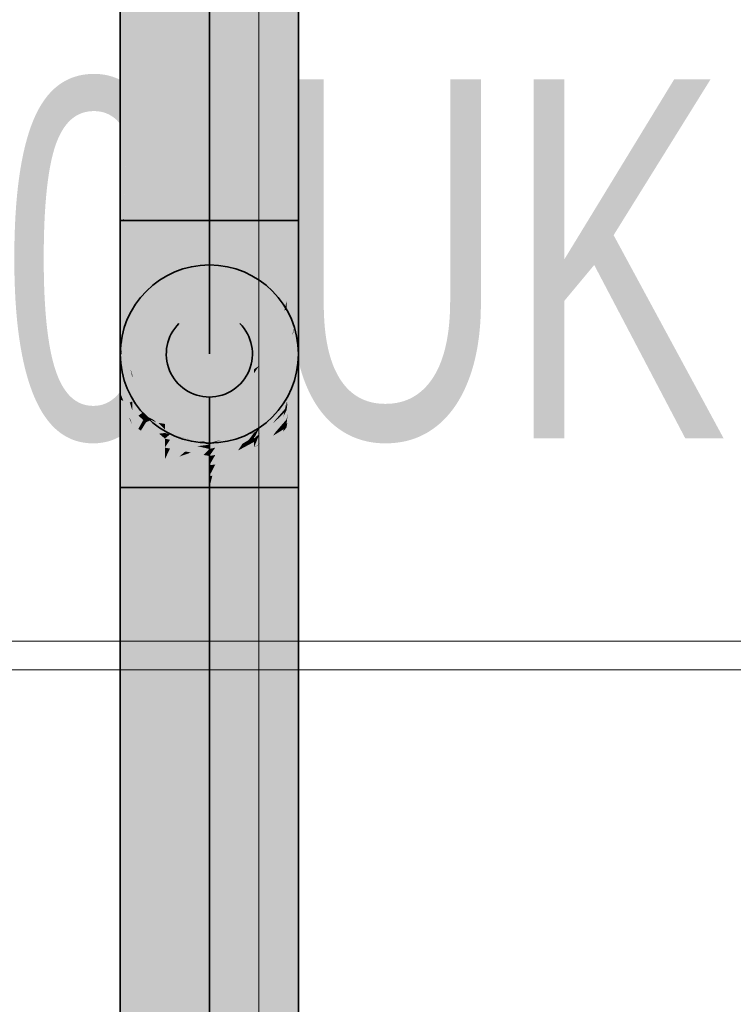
# Model space of a CAD drawing. Extents: x -459 to 541, y -543 to 550.
# Tile 480 of 577: x 158.75 to 163.72, y 354.84 to 361.7. Entities that reach past the tile are written whole.
import ezdxf
from ezdxf.lldxf.tags import DXFTag

# ---------------------------------------------------------------- set-up
doc = ezdxf.new("R2010")
doc.units = 0
doc.layers.get('0').update_dxf_attribs({"lineweight": 35})
for name, color, linetype, lineweight in [('0-Shading', 7, 'Continuous', 35), ('5_UG-BESTAND', 7, 'Continuous', 25), ('5_UG-NEU', 7, 'Continuous', 25), ('5_UG-TEXT-MASS', 7, 'Continuous', 25)]:
    doc.layers.add(name, color=color, linetype=linetype, lineweight=lineweight)
doc.layers.add('H_Ruecklauf', color=5, linetype='Continuous', lineweight=35, true_color=0x0000ff)
doc.styles.get("Standard").update_dxf_attribs({"font": 'arial.ttf'})
tags = doc.linetypes.add('ALL_S16', pattern=[0.0005, 0, -0.0005]).pattern_tags.tags
tags[6:7] = [DXFTag(74, 4), DXFTag(75, 0), DXFTag(340, '0'), DXFTag(46, 1.0), DXFTag(50, 0.0), DXFTag(44, 0.0), DXFTag(45, 0.0)]
tags[4:5] = [DXFTag(74, 4), DXFTag(75, 0), DXFTag(340, '0'), DXFTag(46, 1.0), DXFTag(50, 0.0), DXFTag(44, 0.0), DXFTag(45, 0.0)]
tags = doc.linetypes.add('STRICHPUNKT2_S5', pattern=[0.01, 0.008, -0.001, 0, -0.001]).pattern_tags.tags
tags[10:11] = [DXFTag(74, 4), DXFTag(75, 0), DXFTag(340, '0'), DXFTag(46, 1.0), DXFTag(50, 0.0), DXFTag(44, 0.0), DXFTag(45, 0.0)]
tags[8:9] = [DXFTag(74, 4), DXFTag(75, 0), DXFTag(340, '0'), DXFTag(46, 1.0), DXFTag(50, 0.0), DXFTag(44, 0.0), DXFTag(45, 0.0)]
tags[6:7] = [DXFTag(74, 4), DXFTag(75, 0), DXFTag(340, '0'), DXFTag(46, 1.0), DXFTag(50, 0.0), DXFTag(44, 0.0), DXFTag(45, 0.0)]
tags[4:5] = [DXFTag(74, 4), DXFTag(75, 0), DXFTag(340, '0'), DXFTag(46, 1.0), DXFTag(50, 0.0), DXFTag(44, 0.0), DXFTag(45, 0.0)]

# ---------------------------------------------------------------- blocks, each defined once
blk = doc.blocks.new('Shading-A07ALAKV1N', base_point=(152.5692, 260.2956))
at = {"layer": '0-Shading', "color": 172, "true_color": 0x0000d9}
for points in [[(160.6062, 365.0271), (160.3793, 366.2459), (160.6062, 360.8228), (160.3793, 362.7735)], [(159.5323, 361.8967), (159.5323, 360.2993), (159.7592, 363.3935), (159.7592, 360.2993)], [(160.3793, 362.7735), (160.3793, 360.2993), (160.6062, 360.8228), (160.6062, 360.2993)], [(159.5323, 359.9784), (159.7592, 359.9197), (159.5323, 360.2993), (159.7592, 360.2993)], [(160.3793, 359.9197), (160.6062, 359.9784), (160.3793, 360.2993), (160.6062, 360.2993)], [(159.5323, 358.5998), (159.5323, 358.4394), (159.5399, 358.5978)], [(159.5323, 358.4394), (159.7592, 358.4394), (159.5399, 358.5978), (159.7592, 358.5411)], [(160.3984, 358.5461), (160.3793, 358.4394), (160.5639, 358.5889), (160.5294, 358.4394)], [(160.5639, 358.5889), (160.5294, 358.4394), (160.5911, 358.5959), (160.5639, 358.4394)], [(160.5639, 358.4394), (160.6062, 358.4394), (160.5911, 358.5959), (160.6062, 358.5998)], [(160.3793, 358.5411), (160.3793, 358.4394), (160.3984, 358.5461)], [(159.7592, 340.8485), (159.7592, 358.4394), (159.5323, 340.8225), (159.5323, 358.4394)], [(160.5294, 358.4394), (160.3793, 358.4394), (160.3793, 357.8542)], [(160.3793, 345.6637), (160.5294, 358.4394), (160.3793, 357.8542)], [(160.3793, 345.6637), (160.6062, 346.1817), (160.5294, 358.4394), (160.6062, 358.4394)]]:
    blk.add_solid(points, dxfattribs=at)
at = {"layer": '0-Shading', "color": 174, "true_color": 0x0000a0}
for points in [[(159.474, 360.308), (159.5323, 365.0271), (159.4492, 360.2993), (159.4492, 363.3621)], [(159.5323, 361.8967), (159.5323, 365.0271), (159.4743, 360.3106), (159.474, 360.308)], [(160.6893, 363.3621), (160.6062, 365.0271), (160.624, 360.2993), (160.6062, 360.8228)], [(160.6893, 363.3621), (160.624, 360.2993), (160.6893, 360.2993)], [(159.4739, 360.2993), (159.5323, 360.2993), (159.5323, 361.8967)], [(160.6062, 360.8228), (160.6062, 360.2993), (160.624, 360.2993)], [(159.474, 360.308), (159.4492, 360.2993), (159.473, 360.2993)], [(159.473, 360.2993), (159.4492, 360.2993), (159.4537, 360.0543), (159.4492, 360.0587)], [(159.4739, 360.2993), (159.473, 360.2993), (159.4739, 360.0348), (159.4537, 360.0543)], [(159.4739, 360.2993), (159.474, 360.308), (159.473, 360.2993)], [(159.474, 360.308), (159.4739, 360.2993), (159.4743, 360.3106)], [(159.4739, 360.0348), (159.5323, 359.9784), (159.4739, 360.2993), (159.5323, 360.2993)], [(160.6062, 360.2993), (160.6062, 359.9784), (160.624, 360.2993), (160.624, 359.9956)], [(160.624, 360.2993), (160.624, 360.2714), (160.6893, 360.0587), (160.6428, 360.0138)], [(160.624, 360.2993), (160.6893, 360.0587), (160.6893, 360.2993)], [(160.624, 360.2714), (160.624, 359.9956), (160.6428, 360.0138)], [(159.4492, 358.4394), (159.5323, 358.4394), (159.4492, 358.6801), (159.5323, 358.5998)], [(160.6062, 358.4394), (160.6893, 358.4394), (160.6143, 358.6077), (160.6893, 358.6801)], [(160.6062, 358.5998), (160.6062, 358.4394), (160.6143, 358.6077)], [(159.4976, 340.8202), (159.4492, 358.4394), (159.4492, 340.817)], [(159.5323, 340.8225), (159.5323, 358.4394), (159.4976, 340.8202), (159.4492, 358.4394)], [(160.6393, 346.2453), (160.6062, 358.4394), (160.6062, 346.1817)], [(160.6893, 346.3414), (160.6893, 358.4394), (160.6393, 346.2453), (160.6062, 358.4394)]]:
    blk.add_solid(points, dxfattribs=at)
at = {"layer": '0-Shading', "color": 5, "true_color": 0x0000fa}
for points in [[(159.7592, 363.3935), (159.7592, 360.2993), (160.0692, 363.7144), (160.0692, 360.2993)], [(160.0692, 363.7144), (160.0692, 360.2993), (160.3793, 362.7735), (160.3793, 360.2993)], [(160.0692, 340.8878), (160.0692, 358.4394), (159.7592, 340.8485), (159.7592, 358.4394)], [(160.3793, 345.6637), (160.3793, 358.4394), (160.0692, 344.9262), (160.0692, 358.4394)]]:
    blk.add_solid(points, dxfattribs=at)
at = {"layer": '0-Shading', "color": 5, "true_color": 0x0000f9}
for points in [[(159.7592, 359.9197), (160.0692, 359.8982), (159.7592, 360.2993), (160.0692, 360.2993)], [(160.0692, 359.8982), (160.3793, 359.9197), (160.0692, 360.2993), (160.3793, 360.2993)], [(159.7592, 358.5411), (159.7592, 358.4394), (159.7773, 358.5398)], [(159.7592, 358.4394), (160.0692, 358.4394), (159.7773, 358.5398), (160.0692, 358.5196)], [(160.0692, 358.4394), (160.3793, 358.4394), (160.0893, 358.521), (160.3793, 358.5411)], [(160.0893, 358.521), (160.0692, 358.5196), (160.0832, 358.496), (160.0692, 358.4824)], [(160.0692, 358.4824), (160.0692, 358.4394), (160.0832, 358.496)]]:
    blk.add_solid(points, dxfattribs=at)
at = {"layer": '0-Shading', "color": 174, "true_color": 0x00009e}
for points in [[(159.4537, 359.959), (159.4537, 360.0543), (159.4492, 359.9102), (159.4492, 360.0587)], [(159.4739, 360.0348), (159.4537, 360.0543), (159.4947, 359.7495), (159.4537, 359.826)], [(159.4947, 359.7495), (159.5323, 359.6794), (159.4739, 360.0348), (159.5323, 359.9784)], [(160.6428, 359.8774), (160.6893, 360.0587), (160.6428, 360.0138)], [(160.6893, 359.8344), (160.6893, 360.0587), (160.6525, 359.7659), (160.643, 359.8783)], [(159.4537, 359.826), (159.4537, 359.959), (159.4492, 359.8344), (159.4492, 359.9102)], [(160.624, 359.9956), (160.6062, 359.7345), (160.6428, 360.0138), (160.6428, 359.8774)], [(160.6062, 359.9784), (160.6062, 359.7345), (160.624, 359.9956)], [(160.6428, 359.8774), (160.6062, 359.7345), (160.6428, 359.7477), (160.6062, 359.6794)], [(160.643, 359.8783), (160.6428, 359.8774), (160.6525, 359.7659), (160.6428, 359.7477)], [(159.4492, 358.6801), (159.5323, 358.5998), (159.4492, 358.9044), (159.5323, 358.7494)], [(160.6143, 358.6077), (160.6893, 358.6801), (160.6434, 358.8188), (160.6893, 358.9044)], [(160.6434, 358.8188), (160.6232, 358.7812), (160.6143, 358.6077), (160.6062, 358.5998)], [(160.6232, 358.7812), (160.6062, 358.7494), (160.6062, 358.5998)]]:
    blk.add_solid(points, dxfattribs=at)
at = {"layer": '0-Shading', "color": 172, "true_color": 0x0000d3}
for points in [[(159.5323, 359.6794), (159.7592, 359.5659), (159.5323, 359.9784), (159.7592, 359.9197)], [(160.3793, 359.9197), (160.6062, 359.7345), (160.6062, 359.9784)], [(160.3793, 359.9197), (160.3793, 359.5659), (160.6062, 359.7345), (160.5915, 359.672)], [(160.5915, 359.672), (160.6062, 359.6794), (160.6062, 359.7345)], [(159.5474, 358.7418), (159.5323, 358.7494), (159.5323, 358.5998)], [(159.5613, 358.7349), (159.5474, 358.7418), (159.5399, 358.5978), (159.5323, 358.5998)], [(159.5399, 358.5978), (159.7592, 358.5411), (159.5613, 358.7349), (159.7592, 358.6359)], [(160.4673, 358.6799), (160.3984, 358.5461), (160.5911, 358.7418), (160.5639, 358.5889)], [(160.5911, 358.7418), (160.5639, 358.5889), (160.6062, 358.7494), (160.5911, 358.5959)], [(160.5911, 358.5959), (160.6062, 358.5998), (160.6062, 358.7494)], [(160.4673, 358.6799), (160.4196, 358.6561), (160.3984, 358.5461), (160.3793, 358.5411)], [(160.4196, 358.6561), (160.3793, 358.6359), (160.3793, 358.5411)]]:
    blk.add_solid(points, dxfattribs=at)
at = {"layer": '0-Shading', "color": 5, "true_color": 0x0000f1}
for points in [[(159.7592, 359.5659), (160.0692, 359.5244), (159.7592, 359.9197), (160.0692, 359.8982)], [(160.0692, 359.5244), (160.3793, 359.5659), (160.0692, 359.8982), (160.3793, 359.9197)], [(159.795, 358.6311), (159.7592, 358.6359), (159.7592, 358.5411)], [(159.8278, 358.6267), (159.795, 358.6311), (159.7773, 358.5398), (159.7592, 358.5411)], [(159.7773, 358.5398), (160.0692, 358.5196), (159.8278, 358.6267), (160.0692, 358.5944)], [(160.1523, 358.6055), (160.1101, 358.5998), (160.0893, 358.521), (160.0692, 358.5196)], [(160.1101, 358.5998), (160.0692, 358.5944), (160.0692, 358.5196)], [(160.0893, 358.521), (160.3793, 358.5411), (160.1523, 358.6055), (160.3793, 358.6359)]]:
    blk.add_solid(points, dxfattribs=at)
at = {"layer": '0-Shading', "color": 174, "true_color": 0x000099}
for points in [[(159.455, 359.81), (159.4492, 359.8344), (159.473, 359.579), (159.4492, 359.6418)], [(159.4537, 359.826), (159.4492, 359.8344), (159.455, 359.81)], [(159.4947, 359.7495), (159.4537, 359.826), (159.5323, 359.4815), (159.455, 359.81)], [(160.6525, 359.5449), (160.6893, 359.6418), (160.6525, 359.7659), (160.6893, 359.8344)], [(159.5323, 359.4815), (159.455, 359.81), (159.5323, 359.4225), (159.473, 359.579)], [(159.5323, 359.4815), (159.5323, 359.6794), (159.4947, 359.7495)], [(160.6062, 359.6794), (160.6062, 359.4225), (160.6428, 359.7477), (160.622, 359.4642)], [(160.6428, 359.7477), (160.622, 359.4642), (160.6525, 359.7659), (160.6525, 359.5449)], [(159.4492, 359.097), (159.4492, 359.0512), (159.47, 359.0423)], [(160.6062, 358.8576), (160.6893, 359.097), (160.6127, 358.895)], [(160.6893, 359.097), (160.6062, 358.8576), (160.6434, 358.8188), (160.6062, 358.7494)], [(160.6893, 359.097), (160.6434, 358.8188), (160.6893, 359.0377)], [(159.47, 359.0423), (159.4492, 359.0512), (159.5153, 358.9228), (159.5125, 358.9192)], [(159.5125, 358.9192), (159.4492, 359.0512), (159.47, 358.8657), (159.4492, 358.9044)], [(160.6434, 358.8188), (160.6893, 358.9044), (160.6893, 359.0377)], [(159.5125, 358.9192), (159.5323, 358.8777), (159.5153, 358.9228)], [(159.5323, 358.8777), (159.5125, 358.9192), (159.5323, 358.7494), (159.47, 358.8657)], [(160.6062, 358.8777), (160.6062, 358.8576), (160.6127, 358.895)]]:
    blk.add_solid(points, dxfattribs=at)
at = {"layer": '0-Shading', "color": 172, "true_color": 0x0000c7}
for points in [[(159.5323, 359.6794), (159.5323, 359.4815), (159.7592, 359.2621), (159.5883, 359.3829)], [(159.5323, 359.6794), (159.7592, 359.2621), (159.7592, 359.5659)], [(160.4143, 359.2868), (160.6062, 359.4225), (160.5915, 359.672), (160.6062, 359.6794)], [(160.3793, 359.5659), (160.3793, 359.2621), (160.5915, 359.672), (160.4143, 359.2868)], [(159.5323, 359.4815), (159.5323, 359.4225), (159.5883, 359.3829)], [(159.5474, 358.8671), (159.5323, 358.8777), (159.5323, 358.7494)], [(159.5474, 358.7418), (159.5746, 358.8479), (159.5323, 358.7494), (159.5474, 358.8671)], [(160.6036, 358.8543), (160.4673, 358.6799), (160.5911, 358.7418)], [(160.5911, 358.8671), (160.5268, 358.8216), (160.5869, 358.8457), (160.5126, 358.7998)], [(160.5836, 358.8287), (160.6062, 358.8576), (160.5869, 358.8457)], [(160.6062, 358.8576), (160.6062, 358.8777), (160.5869, 358.8457), (160.5911, 358.8671)], [(160.6062, 358.8576), (160.6036, 358.8543), (160.6062, 358.7494), (160.5911, 358.7418)], [(159.5923, 358.8353), (159.5746, 358.8479), (159.5613, 358.7349), (159.5474, 358.7418)], [(159.5613, 358.7349), (159.7592, 358.6359), (159.5923, 358.8353), (159.7592, 358.7173)], [(160.4196, 358.6561), (160.5126, 358.7998), (160.3793, 358.6359), (160.4179, 358.7412)], [(160.5126, 358.7998), (160.5268, 358.8216), (160.4179, 358.7412), (160.4196, 358.7458)], [(160.4673, 358.6799), (160.5126, 358.7998), (160.4196, 358.6561)], [(160.4673, 358.6799), (160.5836, 358.8287), (160.5126, 358.7998), (160.5869, 358.8457)], [(160.4196, 358.7458), (160.3793, 358.7173), (160.4179, 358.7412)], [(160.4179, 358.7412), (160.3793, 358.7173), (160.3793, 358.6359)]]:
    blk.add_solid(points, dxfattribs=at)
at = {"layer": '0-Shading', "color": 174, "true_color": 0x000093}
for points in [[(159.473, 359.579), (159.4492, 359.6418), (159.4618, 359.4534), (159.4492, 359.5918)], [(160.6525, 359.5449), (160.6525, 359.5145), (160.6893, 359.6418)], [(160.6893, 359.494), (160.6893, 359.6418), (160.6525, 359.3753), (160.6525, 359.5145)], [(159.4492, 359.5918), (159.4492, 359.494), (159.4618, 359.4534)], [(159.473, 359.579), (159.4618, 359.4534), (159.52, 359.2653)], [(159.52, 359.2653), (159.5323, 359.2255), (159.473, 359.579), (159.5323, 359.4225)], [(160.622, 359.4642), (160.6062, 359.3537), (160.6525, 359.5449), (160.6488, 359.5016)], [(160.6525, 359.5449), (160.6488, 359.5016), (160.6525, 359.5145)], [(160.6488, 359.5016), (160.6062, 359.3537), (160.6324, 359.3102), (160.6062, 359.2255)], [(160.6525, 359.5145), (160.6488, 359.5016), (160.6525, 359.3753), (160.6324, 359.3102)], [(160.6062, 359.4225), (160.6062, 359.3537), (160.622, 359.4642)], [(159.4492, 359.2448), (159.4492, 359.097), (159.5153, 359.0314), (159.47, 359.0423)], [(160.6893, 359.2362), (160.6062, 358.8777), (160.6127, 358.895)], [(160.6062, 358.8777), (160.6893, 359.2362), (160.6151, 358.958), (160.6403, 359.0831)], [(160.6127, 358.895), (160.6893, 359.097), (160.6893, 359.2362)], [(160.6893, 359.2448), (160.6423, 359.0932), (160.6893, 359.2362), (160.6403, 359.0831)], [(160.6423, 359.0932), (160.6062, 358.9763), (160.6403, 359.0831)], [(160.6403, 359.0831), (160.6062, 358.9763), (160.6062, 358.9138)], [(159.5153, 359.0314), (159.47, 359.0423), (159.5323, 358.9763), (159.5153, 358.9228)], [(159.5153, 358.9228), (159.5323, 358.8777), (159.5323, 358.9763)], [(160.6062, 358.8777), (160.6151, 358.958), (160.6062, 358.9138)]]:
    blk.add_solid(points, dxfattribs=at)
at = {"layer": '0-Shading', "color": 172, "true_color": 0x0000e1}
for points in [[(159.7592, 359.2621), (160.0692, 359.2033), (159.7592, 359.5659), (160.0692, 359.5244)], [(160.0692, 359.2033), (160.3793, 359.2621), (160.0692, 359.5244), (160.3793, 359.5659)], [(159.795, 358.7105), (159.7592, 358.7173), (159.7592, 358.6359)], [(160.1523, 358.6055), (160.3793, 358.6359), (160.2677, 358.6962), (160.3793, 358.7173)], [(159.795, 358.6311), (159.8592, 358.6983), (159.7592, 358.6359), (159.795, 358.7105)], [(159.9013, 358.6904), (159.8592, 358.6983), (159.8278, 358.6267), (159.795, 358.6311)], [(159.8604, 358.655), (159.8278, 358.6267), (160.0692, 358.6585), (160.0692, 358.5944)], [(159.9013, 358.6904), (159.8604, 358.655), (159.9408, 358.6829)], [(159.8604, 358.655), (160.0692, 358.6585), (159.9408, 358.6829)], [(160.1101, 358.5998), (160.1977, 358.6829), (160.0692, 358.5944), (160.1101, 358.6663)], [(160.1101, 358.6663), (160.0692, 358.6585), (160.0692, 358.5944)], [(160.2677, 358.6962), (160.1977, 358.6829), (160.1523, 358.6055), (160.1101, 358.5998)]]:
    blk.add_solid(points, dxfattribs=at)
at = {"layer": '0-Shading', "color": 174, "true_color": 0x00008c}
for points in [[(159.5068, 359.1935), (159.463, 359.4463), (159.4492, 359.4625), (159.4492, 359.494)], [(159.4618, 359.4534), (159.4492, 359.494), (159.463, 359.4463)], [(160.6893, 359.401), (160.6893, 359.494), (160.6428, 359.2888), (160.6459, 359.3165)], [(160.6459, 359.3165), (160.6893, 359.494), (160.6525, 359.3753)], [(159.4537, 359.4243), (159.4492, 359.4625), (159.4537, 359.3849), (159.4492, 359.401)], [(159.5068, 359.1935), (159.4492, 359.4625), (159.4618, 359.3558)], [(159.4618, 359.3558), (159.4537, 359.4243), (159.4537, 359.3849)], [(159.52, 359.2653), (159.4618, 359.4534), (159.5323, 359.2066), (159.463, 359.4463)], [(159.5323, 359.2066), (159.463, 359.4463), (159.5323, 359.1016), (159.5068, 359.1935)], [(160.6893, 359.401), (160.6428, 359.2888), (160.6428, 359.2336)], [(159.4492, 359.3376), (159.4492, 359.2448), (159.5323, 359.0382), (159.5153, 359.0314)], [(160.6324, 359.3102), (160.6062, 359.1537), (160.6525, 359.3753), (160.6459, 359.3165)], [(160.6111, 359.0117), (160.6423, 359.0932), (160.6411, 359.1627), (160.6893, 359.3376)], [(160.6411, 359.1627), (160.6893, 359.3376), (160.6423, 359.1686)], [(160.6893, 359.3376), (160.6423, 359.0932), (160.6893, 359.2863)], [(159.5323, 359.2066), (159.5323, 359.2255), (159.52, 359.2653)], [(160.6459, 359.3165), (160.6062, 359.1537), (160.6324, 359.1961), (160.6062, 359.1016)], [(160.6062, 359.2255), (160.6062, 359.1537), (160.6324, 359.3102)], [(160.6428, 359.2888), (160.6324, 359.1961), (160.6428, 359.2336)], [(160.6423, 359.0932), (160.6893, 359.2448), (160.6893, 359.2863)], [(160.6108, 359.0547), (160.6062, 359.0359), (160.6423, 359.1686), (160.6411, 359.1627)], [(160.6411, 359.1627), (160.6062, 359.0359), (160.6062, 358.999)], [(160.6111, 359.0117), (160.6411, 359.1627), (160.6151, 359.0407)], [(160.6062, 358.9763), (160.6423, 359.0932), (160.6111, 359.0117)], [(159.5153, 359.0314), (159.5323, 358.9763), (159.5323, 359.0382)], [(160.6062, 359.0382), (160.6062, 359.0359), (160.6108, 359.0547)], [(160.6062, 358.999), (160.6111, 359.0117), (160.6151, 359.0407)], [(160.6062, 358.9763), (160.6111, 359.0117), (160.6062, 358.999)]]:
    blk.add_solid(points, dxfattribs=at)
at = {"layer": '0-Shading', "color": 176, "true_color": 0x000083}
for points in [[(159.4537, 359.3849), (159.4492, 359.401), (159.4585, 359.3592), (159.4492, 359.3945)], [(160.6893, 359.3945), (160.6893, 359.401), (160.633, 359.1794), (160.6343, 359.1865)], [(160.6343, 359.1865), (160.6893, 359.401), (160.6428, 359.2336)], [(159.4492, 359.3945), (159.4492, 359.3694), (159.5323, 359.0768), (159.5323, 359.0594)], [(159.4492, 359.3376), (159.5323, 359.0382), (159.4492, 359.3694), (159.5323, 359.0594)], [(159.4762, 359.2916), (159.4618, 359.3558), (159.4585, 359.3592), (159.4537, 359.3849)], [(159.5323, 359.0768), (159.5068, 359.1935), (159.4762, 359.2916), (159.4618, 359.3558)], [(160.6062, 359.0768), (160.6062, 359.0594), (160.6893, 359.3945), (160.6893, 359.3694)], [(160.6062, 359.0594), (160.6893, 359.3504), (160.6893, 359.3694)], [(160.6062, 359.0594), (160.6062, 359.0382), (160.6893, 359.3504), (160.6108, 359.0547)], [(160.6893, 359.3504), (160.679, 359.3118), (160.6893, 359.3376), (160.6423, 359.1686)], [(160.679, 359.3118), (160.6108, 359.0547), (160.6423, 359.1686)], [(160.6062, 359.0768), (160.6343, 359.1865), (160.6324, 359.1961), (160.6428, 359.2336)], [(160.6062, 359.0768), (160.6324, 359.1961), (160.6062, 359.0771)], [(160.6324, 359.1961), (160.6062, 359.1016), (160.6062, 359.0771)], [(159.5068, 359.1935), (159.5323, 359.0768), (159.5323, 359.0883)], [(159.5323, 359.1016), (159.5068, 359.1935), (159.5323, 359.0883)], [(160.6343, 359.1865), (160.6062, 359.0768), (160.633, 359.1794)]]:
    blk.add_solid(points, dxfattribs=at)
at = {"layer": '0-Shading', "color": 172, "true_color": 0x0000b6}
for points in [[(159.5323, 359.4225), (159.5323, 359.2255), (159.7592, 359.1646), (159.7592, 359.029)], [(159.5323, 359.4225), (159.7592, 359.1646), (159.5883, 359.3829)], [(160.3793, 359.2342), (160.6062, 359.4225), (160.4143, 359.2868)], [(160.6062, 359.4225), (160.3793, 359.2342), (160.4922, 359.1268), (160.3793, 359.029)], [(160.6062, 359.4225), (160.4922, 359.1268), (160.6062, 359.3537)], [(159.7592, 359.1646), (159.7592, 359.2621), (159.5883, 359.3829)], [(160.4922, 359.1268), (160.6062, 359.2255), (160.6062, 359.3537)], [(160.3793, 359.2621), (160.3793, 359.2342), (160.4143, 359.2868)], [(159.5474, 358.9632), (159.5323, 358.9763), (159.5323, 358.8777)], [(159.5474, 358.8671), (159.5746, 358.9397), (159.5323, 358.8777), (159.5474, 358.9632)], [(159.5746, 358.8479), (159.6091, 358.9098), (159.5474, 358.8671), (159.5746, 358.9397)], [(160.4196, 358.7458), (160.5268, 358.8216), (160.5906, 358.9612), (160.584, 358.933)], [(160.4196, 358.7458), (160.5906, 358.9612), (160.5117, 358.8847)], [(160.5268, 358.9075), (160.5117, 358.8847), (160.5911, 358.9632), (160.5906, 358.9612)], [(160.584, 358.933), (160.5268, 358.8216), (160.5694, 358.8711)], [(160.6062, 358.9138), (160.6062, 358.9763), (160.5694, 358.8711), (160.584, 358.933)], [(160.584, 358.933), (160.6062, 358.9763), (160.5906, 358.9612)], [(160.5906, 358.9612), (160.6062, 358.9763), (160.5911, 358.9632)], [(159.6282, 358.8932), (159.6091, 358.9098), (159.5923, 358.8353), (159.5746, 358.8479)], [(159.5923, 358.8353), (159.7592, 358.7173), (159.6282, 358.8932), (159.7592, 358.7798)], [(160.4196, 358.7458), (160.5117, 358.8847), (160.3793, 358.7173), (160.4063, 358.7827)], [(160.5268, 358.9075), (160.4196, 358.8147), (160.5117, 358.8847), (160.4063, 358.7827)], [(160.5959, 358.9019), (160.5268, 358.8216), (160.5911, 358.8671)], [(160.6062, 358.9138), (160.5959, 358.9019), (160.6062, 358.8777), (160.5911, 358.8671)], [(160.4196, 358.8147), (160.4188, 358.814), (160.4063, 358.7827), (160.3793, 358.7564)], [(160.3793, 358.7798), (160.3793, 358.7564), (160.4188, 358.814)], [(160.4063, 358.7827), (160.3793, 358.7564), (160.3793, 358.7173)]]:
    blk.add_solid(points, dxfattribs=at)
at = {"layer": '0-Shading', "color": 174, "true_color": 0x0000a2}
for points in [[(159.5323, 359.2255), (159.5323, 359.2066), (159.7592, 359.029), (159.7592, 358.9287)], [(159.5323, 359.2066), (159.5323, 359.1016), (159.7592, 358.9287), (159.7592, 358.8824)], [(160.3793, 358.9725), (160.6062, 359.2255), (160.4922, 359.1268)], [(160.6062, 359.2255), (160.3793, 358.9725), (160.5325, 359.0305), (160.3793, 358.8824)], [(160.6062, 359.2255), (160.5325, 359.0305), (160.6062, 359.1537)], [(160.3793, 359.029), (160.3793, 358.9725), (160.4922, 359.1268)], [(160.5325, 359.0305), (160.6062, 359.1016), (160.6062, 359.1537)], [(159.6091, 358.9641), (159.5323, 359.0382), (159.5746, 358.9397), (159.5323, 358.9763)], [(160.6062, 359.0359), (160.3793, 358.7798), (160.4188, 358.814)], [(160.6062, 359.0359), (160.4903, 358.9251), (160.3793, 358.7798), (160.3793, 358.7861)], [(160.6056, 359.0352), (160.4188, 358.814), (160.5959, 358.9871), (160.5268, 358.9075)], [(160.6062, 359.0382), (160.4943, 358.9301), (160.6062, 359.0359), (160.4903, 358.9251)], [(160.6062, 358.999), (160.5959, 358.9871), (160.6062, 358.9763), (160.5911, 358.9632)], [(160.6062, 358.999), (160.6062, 359.0359), (160.5959, 358.9871), (160.6056, 359.0352)], [(159.6091, 358.9098), (159.6461, 358.9283), (159.5746, 358.9397), (159.6091, 358.9641)], [(159.6646, 358.9104), (159.6461, 358.9283), (159.6282, 358.8932), (159.6091, 358.9098)], [(160.4943, 358.9301), (160.3793, 358.819), (160.4903, 358.9251)], [(160.3884, 358.7976), (160.4903, 358.9251), (160.4192, 358.8572)], [(160.5959, 358.9871), (160.5268, 358.9075), (160.5911, 358.9632)], [(159.6646, 358.9104), (159.6282, 358.8932), (159.7592, 358.819), (159.7189, 358.8147)], [(160.3793, 358.7861), (160.3884, 358.7976), (160.3793, 358.819), (160.4192, 358.8572)], [(159.7189, 358.8147), (159.7592, 358.7798), (159.7592, 358.819)]]:
    blk.add_solid(points, dxfattribs=at)
at = {"layer": '0-Shading', "color": 172, "true_color": 0x0000ca}
for points in [[(159.7592, 359.2621), (159.7592, 359.1646), (160.0692, 359.2033), (160.0692, 359.0839)], [(160.0692, 359.2033), (160.0692, 359.0839), (160.3793, 359.2621), (160.3793, 359.2342)], [(160.0692, 359.0839), (160.0692, 358.957), (160.3793, 359.2342), (160.3793, 359.029)], [(159.7592, 359.1646), (159.7592, 359.029), (160.0692, 359.0839), (160.0692, 358.957)], [(159.795, 358.7715), (159.7592, 358.7798), (159.7592, 358.7173)], [(159.795, 358.7105), (159.8592, 358.7566), (159.7592, 358.7173), (159.795, 358.7715)], [(159.8592, 358.6983), (159.9408, 358.7376), (159.795, 358.7105), (159.8592, 358.7566)], [(159.9862, 358.7271), (159.9408, 358.7376), (159.9013, 358.6904), (159.8592, 358.6983)], [(159.9862, 358.7271), (159.9013, 358.6904), (160.0284, 358.7173), (159.9408, 358.6829)], [(160.0284, 358.7173), (159.9408, 358.6829), (160.0692, 358.7078), (160.0284, 358.6663)], [(160.1101, 358.6663), (160.183, 358.7256), (160.0692, 358.6585), (160.1077, 358.7138)], [(160.1101, 358.7173), (160.0692, 358.7078), (160.1077, 358.7138)], [(160.1977, 358.7376), (160.1101, 358.7173), (160.183, 358.7256), (160.1077, 358.7138)], [(160.1977, 358.6829), (160.2991, 358.7439), (160.1101, 358.6663), (160.183, 358.7256)], [(160.183, 358.7256), (160.3436, 358.7715), (160.1977, 358.7376)], [(160.183, 358.7256), (160.2991, 358.7439), (160.3436, 358.7715), (160.3419, 358.7696)], [(160.2677, 358.6962), (160.2991, 358.7439), (160.1977, 358.6829)], [(160.2677, 358.6962), (160.3793, 358.7173), (160.3793, 358.7564)], [(160.2677, 358.6962), (160.2861, 358.7061), (160.2991, 358.7439), (160.3225, 358.7475)], [(160.3225, 358.7475), (160.2861, 358.7061), (160.3662, 358.7544), (160.3626, 358.7474)], [(160.3419, 358.7696), (160.2991, 358.7439), (160.3225, 358.7475)], [(160.3225, 358.7475), (160.3662, 358.7544), (160.3419, 358.7696), (160.3691, 358.76)], [(160.3419, 358.7696), (160.3691, 358.76), (160.3459, 358.772), (160.3793, 358.7798)], [(160.3419, 358.7696), (160.3459, 358.772), (160.3436, 358.7715)], [(160.3626, 358.7474), (160.3793, 358.7564), (160.3662, 358.7544)], [(160.3662, 358.7544), (160.3793, 358.7564), (160.3691, 358.76)], [(160.3691, 358.76), (160.3793, 358.7564), (160.3793, 358.7798)], [(160.0284, 358.6663), (160.0692, 358.6585), (160.0692, 358.7078)], [(160.1077, 358.7138), (160.0692, 358.7078), (160.0692, 358.6585)]]:
    blk.add_solid(points, dxfattribs=at)
at = {"layer": '0-Shading', "color": 176, "true_color": 0x00008b}
for points in [[(159.7592, 358.8824), (159.5323, 359.1016), (159.7151, 358.8894), (159.5323, 359.0883)], [(159.5323, 359.0883), (159.5323, 359.0768), (159.7151, 358.8894)], [(159.5323, 359.0768), (159.5323, 359.0594), (159.7592, 358.8441), (159.7592, 358.8324)], [(159.6818, 358.9098), (159.5323, 359.0594), (159.6461, 358.9283), (159.5323, 359.0382)], [(160.6062, 359.0771), (160.6062, 359.1016), (160.6045, 359.075), (160.3793, 358.8441)], [(160.6062, 359.1016), (160.5325, 359.0305), (160.3793, 358.8441), (160.3793, 358.8563)], [(160.3793, 358.8441), (160.3793, 358.8324), (160.6062, 359.0768), (160.6062, 359.0594)], [(160.3793, 358.8324), (160.6062, 359.048), (160.6062, 359.0594)], [(160.6062, 359.0768), (160.6062, 359.0771), (160.6045, 359.075)], [(160.3793, 358.8324), (160.3793, 358.819), (160.6062, 359.048), (160.4943, 358.9301)], [(160.5325, 359.0305), (160.3793, 358.8824), (160.3793, 358.8563)], [(160.4943, 358.9301), (160.6062, 359.0382), (160.6062, 359.048)], [(159.6984, 358.8932), (159.6818, 358.9098), (159.6646, 358.9104), (159.6461, 358.9283)], [(159.6646, 358.9104), (159.7592, 358.819), (159.6984, 358.8932), (159.7592, 358.8324)], [(159.7592, 358.8824), (159.7151, 358.8894), (159.7592, 358.8441)]]:
    blk.add_solid(points, dxfattribs=at)
at = {"layer": '0-Shading', "color": 174, "true_color": 0x0000ae}
for points in [[(159.7592, 359.029), (159.7592, 358.9287), (160.0692, 358.957), (160.0692, 358.843)], [(160.0692, 358.957), (160.0692, 358.843), (160.3793, 359.029), (160.3793, 358.9725)], [(159.7592, 358.9287), (159.7592, 358.8824), (160.0692, 358.843), (160.0692, 358.8022)], [(160.0692, 358.843), (160.0692, 358.8022), (160.3793, 358.9725), (160.3793, 358.8824)], [(159.795, 358.8098), (159.7592, 358.819), (159.7948, 358.8097)], [(159.7948, 358.8097), (159.7592, 358.819), (159.7592, 358.7798)], [(159.795, 358.7715), (159.8586, 358.7929), (159.7592, 358.7798), (159.7948, 358.8097)], [(159.8586, 358.7929), (159.8592, 358.7932), (159.7948, 358.8097), (159.795, 358.8098)], [(159.8592, 358.7566), (159.9393, 358.7717), (159.795, 358.7715), (159.8586, 358.7929)], [(159.9393, 358.7717), (159.9408, 358.772), (159.8586, 358.7929), (159.8592, 358.7932)], [(160.0719, 358.7395), (160.0692, 358.7376), (160.3459, 358.8104), (160.3454, 358.8101)], [(160.1977, 358.7376), (160.3454, 358.8101), (160.1101, 358.7173), (160.1958, 358.7708)], [(160.3436, 358.7715), (160.3793, 358.819), (160.1977, 358.7376), (160.3454, 358.8101)], [(160.3459, 358.772), (160.3793, 358.819), (160.3436, 358.7715)], [(160.3454, 358.8101), (160.3793, 358.819), (160.3459, 358.8104)], [(160.3793, 358.819), (160.3459, 358.772), (160.3793, 358.7861)], [(160.3459, 358.772), (160.3793, 358.7798), (160.3793, 358.7861)], [(159.9408, 358.7376), (160.0259, 358.749), (159.8592, 358.7566), (159.9393, 358.7717)], [(160.0259, 358.749), (160.0284, 358.7494), (159.9393, 358.7717), (159.9408, 358.772)], [(160.0692, 358.7376), (160.0259, 358.749), (159.9862, 358.7271), (159.9408, 358.7376)], [(160.0663, 358.7372), (159.9862, 358.7271), (160.0284, 358.7173)], [(160.0692, 358.7388), (160.0284, 358.7494), (160.0692, 358.7376), (160.0259, 358.749)], [(160.0692, 358.7376), (160.0663, 358.7372), (160.0692, 358.7078), (160.0284, 358.7173)], [(160.1958, 358.7708), (160.0692, 358.7376), (160.1101, 358.7173), (160.0692, 358.7078)], [(160.0692, 358.7388), (160.0692, 358.7376), (160.0719, 358.7395)]]:
    blk.add_solid(points, dxfattribs=at)
at = {"layer": '0-Shading', "color": 174, "true_color": 0x00008f}
for points in [[(159.7592, 358.8824), (159.7592, 358.8441), (160.0692, 358.8022), (160.0692, 358.7589)], [(160.3793, 358.8824), (160.0692, 358.8022), (160.1233, 358.7738), (160.0692, 358.7589)], [(160.3793, 358.8824), (160.1233, 358.7738), (160.3793, 358.8563)], [(160.1233, 358.7738), (160.3793, 358.8441), (160.3793, 358.8563)], [(159.7592, 358.8441), (159.7592, 358.8324), (160.0692, 358.7589), (160.0692, 358.7494)], [(159.8592, 358.8056), (159.7592, 358.8324), (159.851, 358.8062)], [(159.851, 358.8062), (159.7592, 358.8324), (159.795, 358.8098), (159.7592, 358.819)], [(159.8592, 358.7932), (159.9215, 358.786), (159.795, 358.8098), (159.851, 358.8062)], [(159.9215, 358.786), (159.9408, 358.7838), (159.851, 358.8062), (159.8592, 358.8056)], [(159.9408, 358.772), (159.9962, 358.7646), (159.8592, 358.7932), (159.9215, 358.786)], [(159.9962, 358.7646), (160.0284, 358.7603), (159.9215, 358.786), (159.9408, 358.7838)], [(160.0692, 358.7589), (160.0692, 358.7494), (160.3793, 358.8441), (160.3793, 358.8324)], [(160.1523, 358.7716), (160.0719, 358.7395), (160.3793, 358.8212), (160.3459, 358.8104)], [(160.1523, 358.7716), (160.3793, 358.8212), (160.3793, 358.8324)], [(160.3459, 358.8104), (160.3793, 358.819), (160.3793, 358.8212)], [(160.0692, 358.7437), (159.9962, 358.7646), (160.0284, 358.7494), (159.9408, 358.772)], [(160.0692, 358.7494), (160.0284, 358.7603), (160.0692, 358.7437), (159.9962, 358.7646)], [(160.0284, 358.7494), (160.0692, 358.7388), (160.0692, 358.7437)], [(160.1523, 358.7716), (160.0692, 358.7388), (160.0719, 358.7395)], [(160.1523, 358.7716), (160.1101, 358.7603), (160.0692, 358.7388), (160.0692, 358.7437)], [(160.1101, 358.7603), (160.0692, 358.7494), (160.0692, 358.7437)]]:
    blk.add_solid(points, dxfattribs=at)
blk = doc.blocks.new('Referenz-A07ALAR41N', base_point=(-170.8075, 0))
at = {"layer": '5_UG-BESTAND', "color": 0, "linetype": 'STRICHPUNKT2_S5', "lineweight": 13, "ltscale": 0.13}
blk.add_line((160.413, 257.0546), (160.413, 454.8989), dxfattribs=at)
at = {"layer": '5_UG-BESTAND', "color": 0, "linetype": 'ALL_S16', "lineweight": 13, "ltscale": 0.13}
blk.add_line((109.1841, 357.1693), (255.9976, 357.1693), dxfattribs=at)
at = {"layer": '5_UG-NEU', "color": 0, "linetype": 'ALL_S16', "lineweight": 13, "ltscale": 0.13}
blk.add_line((109.1841, 357.3693), (255.9976, 357.3693), dxfattribs=at)
at = {"layer": '5_UG-TEXT-MASS', "color": 0, "lineweight": -2, "char_height": 2.5, "attachment_point": 1}
for s, insert in [('{\\W0.66;\\fArial;12,5/30}', (152.2132, 361.2824)), ('{\\W0.66;\\fArial;UK}', (160.4727, 361.2824))]:
    blk.add_mtext(s, dxfattribs=dict(at, insert=insert))
blk = doc.blocks.new('Rohr - 1703-A07ALBYQ1N', base_point=(5.0291, 271.7))
at = {"color": 0, "linetype": 'ByBlock', "lineweight": -2, "ltscale": 0.35}
for p, q in [((160.0692, 379.2004), (160.0692, 359.3693)), ((160.0692, 359.0693), (160.0692, 335.8852))]:
    blk.add_line(p, q, dxfattribs=at)
at = {"color": 0, "lineweight": -2}
blk.add_ellipse((160.0692, 359.3693), major_axis=(-0.2121, 0.2121), ratio=1, start_param=0, end_param=4.712389, dxfattribs=at)
blk = doc.blocks.new('Geometrie-A07ALC2E1N', base_point=(-101.2514, 241.343))
at = {"layer": 'H_Ruecklauf', "lineweight": -2}
for p, q in [((159.4492, 378.2704), (159.4492, 360.2993)), ((160.6892, 360.2993), (160.6892, 378.2704)), ((159.4492, 360.2993), (159.8124, 360.2993)), ((159.4492, 360.2993), (160.6892, 360.2993)), ((159.4492, 360.0586), (159.4492, 360.2993)), ((159.8124, 360.2993), (160.3261, 360.2993)), ((160.3261, 360.2993), (160.6892, 360.2993)), ((160.6892, 360.0586), (160.6892, 360.2993)), ((159.4492, 359.8343), (159.4492, 360.0586)), ((160.6892, 359.8343), (160.6892, 360.0586)), ((159.4492, 359.6417), (159.4492, 359.8343)), ((160.6892, 359.6417), (160.6892, 359.8343)), ((159.4492, 359.4939), (159.4492, 359.6417)), ((160.6892, 359.4939), (160.6892, 359.6417)), ((159.4492, 359.401), (159.4492, 359.4939)), ((160.6892, 359.401), (160.6892, 359.4939)), ((159.4492, 359.3693), (159.4492, 359.401)), ((160.6892, 359.3693), (160.6892, 359.401)), ((159.4492, 359.3377), (159.4492, 359.3693)), ((159.4492, 359.2448), (159.4492, 359.3377)), ((160.6892, 359.3377), (160.6892, 359.3693)), ((160.6892, 359.2448), (160.6892, 359.3377)), ((159.4492, 359.097), (159.4492, 359.2448)), ((160.6892, 359.097), (160.6892, 359.2448)), ((159.4492, 358.9043), (159.4492, 359.097)), ((160.6892, 358.9043), (160.6892, 359.097)), ((159.4492, 358.6801), (159.4492, 358.9043)), ((160.6892, 358.6801), (160.6892, 358.9043)), ((159.4492, 358.4393), (159.4492, 358.6801)), ((160.6892, 358.4393), (160.6892, 358.6801)), ((159.4492, 358.4393), (159.4492, 327.8152)), ((159.4492, 358.4393), (159.8124, 358.4393)), ((159.4492, 358.4393), (160.6892, 358.4393)), ((159.8124, 358.4393), (160.3261, 358.4393)), ((160.3261, 358.4393), (160.6892, 358.4393)), ((160.6892, 327.8152), (160.6892, 358.4393))]:
    blk.add_line(p, q, dxfattribs=at)
blk.add_circle((160.0692, 359.3693), 0.62, dxfattribs=at)
blk.add_circle((160.0692, 359.3693), 0.62, dxfattribs=at)
blk.add_circle((160.0692, 359.3693), 0.62, dxfattribs=at)

msp = doc.modelspace()

# ---------------------------------------------------------------- block references
at = {"color": 251, "lineweight": 25, "ltscale": 0.25, "true_color": 0x585858}
msp.add_blockref('Referenz-A07ALAR41N', (-170.8075, 0), dxfattribs=at)
msp.add_blockref('Shading-A07ALAKV1N', (152.5692, 260.2956))
at = {"linetype": 'Continuous', "ltscale": 0.35}
msp.add_blockref('Geometrie-A07ALC2E1N', (-101.2514, 241.343), dxfattribs=at)
at = {"layer": 'H_Ruecklauf', "ltscale": 0.35}
msp.add_blockref('Rohr - 1703-A07ALBYQ1N', (5.0291, 271.7), dxfattribs=at)

doc.saveas('drawing.dxf')
